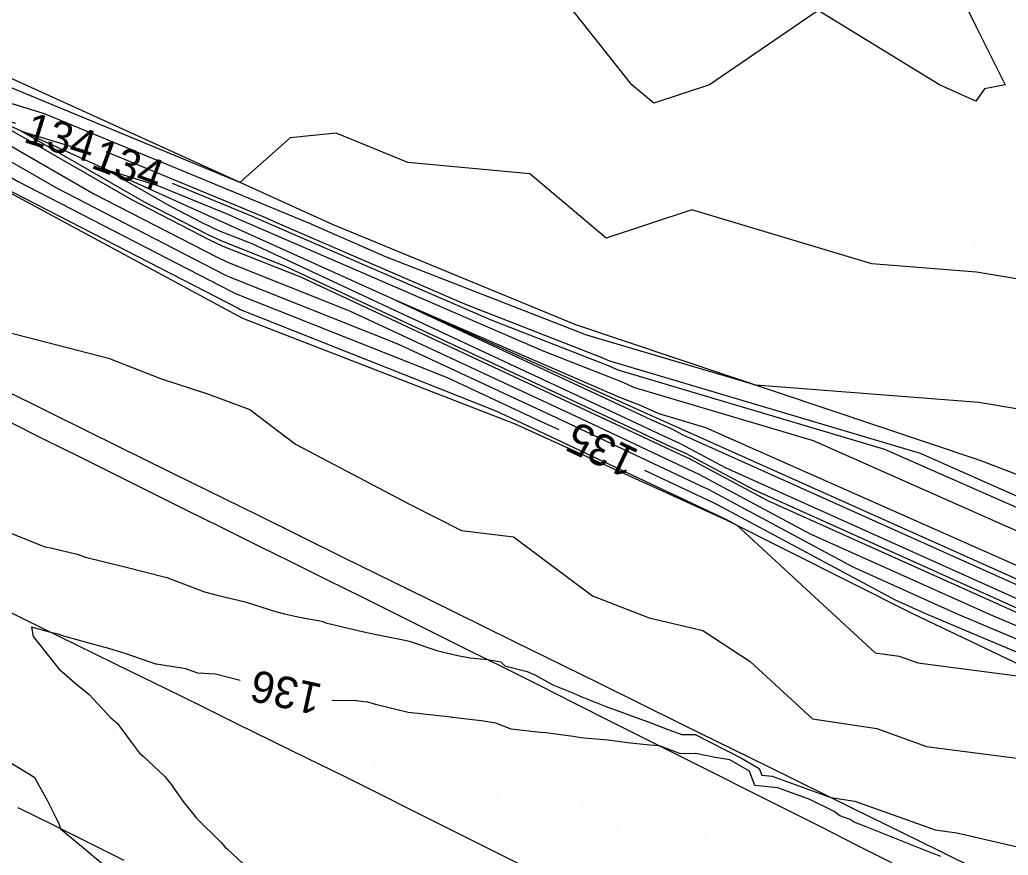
# Model space of a CAD drawing. Extents: x 2354170 to 2357230, y 866100 to 868290.
# Drawn here: x 2354759.4 to 2354822, y 867661.2 to 867714.1 of the extents above; entities that cross this region are included whole.
import ezdxf

# ---------------------------------------------------------------- set-up
doc = ezdxf.new("R2010")
doc.units = 0
for name, color, linetype in [('Default', 7, 'Continuous'), ('DTM Contours Major', 7, 'Continuous'), ('DTM Contours Major Text', 7, 'Continuous'), ('DTM Contours Minor', 7, 'Continuous'), ('DTM Contours Minor Text', 7, 'Continuous'), ('Exist DTM Breakline', 7, 'Continuous'), ('Exist DTM QL2 LIDAR Elevation Point', 7, 'Continuous'), ('Exist DTM Scan Elevation Point', 7, 'Continuous'), ('Exist Roads EOP', 7, 'Continuous'), ('PH Exist DTM Breakline', 7, 'Continuous')]:
    doc.layers.add(name, color=color, linetype=linetype)

msp = doc.modelspace()

# ---------------------------------------------------------------- linework, layer by layer
at = {"layer": 'Default'}
for points in [[(2354788.319, 867732.311), (2354781.754, 867730.019), (2354779.969, 867728.72), (2354778.446, 867728.497), (2354769.969, 867725.836), (2354765.992, 867723.995), (2354754.295, 867712.927), (2354753.964, 867712.632), (2354753.833, 867712.686), (2354753.799, 867712.696), (2354748.557, 867713.639), (2354748.618, 867711.345), (2354748.19, 867710.266), (2354755.278, 867706.185), (2354759.237, 867703.906), (2354772.794, 867696.915), (2354773.08, 867696.78), (2354786.456, 867691.471), (2354792.43, 867688.682), (2354793.538, 867688.159)], [(2354821.354, 867730.568), (2354820.83, 867730.019), (2354819.969, 867728.685), (2354816.852, 867720.019), (2354819.969, 867713.739), (2354821.818, 867710.019), (2354820.512, 867709.77), (2354819.969, 867708.976), (2354817.656, 867710.019), (2354809.969, 867714.732), (2354803.096, 867710.019), (2354799.559, 867708.856), (2354798.167, 867710.019), (2354791.378, 867718.61), (2354799.969, 867716.854), (2354801.55, 867720.019), (2354802.662, 867722.712), (2354799.969, 867721.577), (2354790.583, 867720.633), (2354793.859, 867730.019), (2354793.312, 867730.967)], [(2354837.866, 867679.412), (2354837.392, 867679.621), (2354826.129, 867687.345), (2354822.54, 867689.473), (2354820.166, 867689.87), (2354806.018, 867690.974), (2354795.169, 867694.202), (2354795.042, 867694.259), (2354782.623, 867699.103), (2354777.69, 867701.242), (2354777.444, 867701.349), (2354760.951, 867708.176), (2354752.584, 867710.75)], [(2354827.739, 867696.853), (2354820.006, 867698.145), (2354813.378, 867698.662), (2354801.968, 867702.092), (2354796.549, 867700.309), (2354791.691, 867704.368), (2354783.962, 867705.091), (2354779.426, 867706.958), (2354776.502, 867706.661), (2354773.325, 867703.836), (2354757.392, 867710.431)], [(2354752.852, 867709.57), (2354764.067, 867703.115), (2354771.882, 867699.085), (2354772.539, 867698.775), (2354780.281, 867695.702), (2354794.936, 867688.861), (2354801.783, 867685.625), (2354802.414, 867685.342), (2354809.475, 867681.548), (2354820.874, 867676.43), (2354827.895, 867673.466), (2354832.307, 867671.475), (2354849.008, 867665.454), (2354852.83, 867663.694), (2354856.533, 867662.886), (2354858.038, 867662.412), (2354860.057, 867662.252), (2354861.027, 867663.365), (2354863.788, 867665.097)], [(2354845.387, 867667.71), (2354830.996, 867672.897), (2354827.88, 867674.304), (2354822.92, 867676.397), (2354806.785, 867683.643), (2354801.83, 867686.305), (2354800.992, 867686.681), (2354796.189, 867688.951), (2354777.193, 867697.818), (2354772.268, 867699.773), (2354771.427, 867700.169), (2354766.482, 867702.719), (2354756.794, 867708.295), (2354759.11, 867707.583)], [(2354754.065, 867707.877), (2354761.652, 867703.51), (2354772.338, 867698), (2354772.809, 867697.778), (2354783.369, 867693.586), (2354793.683, 867688.772), (2354802.574, 867684.569), (2354802.997, 867684.38), (2354812.164, 867679.454), (2354818.828, 867676.462), (2354827.91, 867672.629), (2354833.617, 867670.053), (2354846.262, 867665.495), (2354851.813, 867662.937), (2354857.193, 867661.764), (2354858.114, 867661.474), (2354861.151, 867661.233), (2354862.61, 867662.908), (2354864.104, 867663.845)], [(2354764.834, 867705.788), (2354774.946, 867701.602), (2354775.545, 867701.342), (2354787.551, 867696.135), (2354796.263, 867692.737), (2354796.747, 867692.522), (2354816.449, 867686.659), (2354821.668, 867684.348)], [(2354756.822, 867704.302), (2354773.249, 867695.831), (2354773.35, 867695.783), (2354789.544, 867689.355), (2354791.177, 867688.593), (2354804.157, 867682.458), (2354804.164, 867682.455), (2354804.827, 867682.098), (2354813.593, 867674.02), (2354815.112, 867673.788), (2354816.281, 867673.369), (2354824.859, 867672.254), (2354827.941, 867670.953), (2354836.237, 867667.209), (2354840.77, 867665.575), (2354849.779, 867661.424), (2354854.093, 867660.483), (2354857.557, 867658.573), (2354857.924, 867658.425), (2354860.034, 867657.44), (2354862.23, 867657.142), (2354862.558, 867656.271), (2354874.139, 867653.078)], [(2354824.965, 867676.365), (2354804.095, 867685.737), (2354801.247, 867687.267), (2354800.201, 867687.737), (2354797.442, 867689.041), (2354774.105, 867699.933), (2354771.998, 867700.77), (2354770.971, 867701.254), (2354768.897, 867702.323), (2354764.832, 867704.663), (2354768.07, 867703.667), (2354772.448, 867701.855), (2354773.4, 867701.442), (2354792.48, 867693.168), (2354797.485, 867691.215), (2354798.324, 867690.841), (2354809.651, 867687.471), (2354824.233, 867681.012)], [(2354837.097, 867672.597), (2354829.04, 867676.689), (2354826.799, 867677.676), (2354802.853, 867688.283), (2354799.902, 867689.161), (2354798.706, 867689.694), (2354797.409, 867690.2), (2354783.24, 867696.344), (2354798.694, 867689.13), (2354799.409, 867688.792), (2354800.663, 867688.23), (2354801.405, 867687.831), (2354827.011, 867676.333), (2354827.849, 867675.979), (2354828.376, 867675.741), (2354837.097, 867672.597)], [(2354757.848, 867694.524), (2354764.99, 867692.691), (2354768.285, 867691.404), (2354771.338, 867690.404), (2354773.951, 867689.446), (2354776.856, 867687.235), (2354784.127, 867683.417), (2354787.367, 867681.759), (2354790.661, 867681.374), (2354795.671, 867677.621), (2354799.265, 867676.229), (2354802.672, 867675.425), (2354805.667, 867673.465), (2354809.617, 867669.825), (2354813.7, 867669.202), (2354816.84, 867668.074), (2354823.874, 867667.16)], [(2354821.668, 867684.348), (2354834.924, 867678.504), (2354845.732, 867673.016), (2354852.335, 867673.456), (2354855.467, 867672.258), (2354860.134, 867674.404), (2354866.15, 867684.956), (2354867.902, 867686.485), (2354870.791, 867690.268), (2354870.948, 867687.399), (2354869.624, 867684.075), (2354865.25, 867670.805), (2354864.6, 867669.033), (2354863.914, 867667.585), (2354863.471, 867666.349), (2354859.443, 867663.822), (2354858.963, 867663.271), (2354857.963, 867663.35), (2354855.874, 867664.008), (2354853.847, 867664.45), (2354851.754, 867665.414), (2354851.032, 867665.675)], [(2354798.963, 867685.595), (2354803.366, 867683.513), (2354803.58, 867683.417), (2354814.854, 867677.36), (2354816.783, 867676.494), (2354827.925, 867671.791), (2354834.927, 867668.631), (2354843.516, 867665.535), (2354850.796, 867662.18), (2354857.852, 867660.642), (2354858.189, 867660.536), (2354862.245, 867660.214), (2354864.193, 867662.451), (2354864.421, 867662.593), (2354865.826, 867666.514), (2354868.001, 867671.11), (2354870.064, 867676.729), (2354870.235, 867677.249), (2354870.861, 867678.82), (2354870.653, 867677.198), (2354870.431, 867675.424), (2354869.207, 867670.652), (2354868.075, 867668.583)], [(2354758.607, 867681.678), (2354760.754, 867680.816), (2354760.984, 867680.739), (2354761.426, 867680.652), (2354763.008, 867680.264), (2354763.54, 867680.071), (2354764.665, 867679.808), (2354766.115, 867679.432), (2354768.609, 867678.808), (2354768.686, 867678.789), (2354768.871, 867678.724), (2354771.083, 867677.88), (2354771.881, 867677.67), (2354773.66, 867677.244), (2354775.593, 867676.622), (2354776.148, 867676.475), (2354777.111, 867676.27), (2354778.518, 867676.012), (2354778.774, 867675.913), (2354780.198, 867675.583), (2354781.369, 867675.305), (2354782.091, 867675.149), (2354783.888, 867674.784), (2354783.964, 867674.769), (2354784.048, 867674.745), (2354785.875, 867674.144), (2354787.145, 867673.845), (2354787.906, 867673.686), (2354789.012, 867673.579), (2354789.864, 867673.434), (2354790.115, 867673.179), (2354791.537, 867672.836), (2354792.023, 867672.618), (2354793.166, 867671.973), (2354794.32, 867671.513), (2354794.991, 867671.211), (2354796.476, 867670.633), (2354799.368, 867669.565), (2354800.504, 867669.134), (2354801.34, 867668.822), (2354802.181, 867668.84), (2354805.077, 867667.344), (2354806.243, 867666.677), (2354806.4, 867666.254), (2354807.067, 867666.192), (2354810.774, 867664.846), (2354812.288, 867664.615), (2354817.399, 867662.78), (2354818.754, 867662.604), (2354823.98, 867661.39)], [(2354758.165, 867667.416), (2354760.089, 867666.248), (2354760.319, 867666.103), (2354761.137, 867664.62), (2354761.715, 867663.441), (2354761.88, 867663.132), (2354761.949, 867662.861), (2354763.42, 867661.652), (2354765.023, 867660.286)]]:
    msp.add_lwpolyline(points, dxfattribs=at)
at = {"layer": 'DTM Contours Major'}
for points in [[(2354788.319, 867732.311), (2354781.754, 867730.019), (2354779.969, 867728.72), (2354778.446, 867728.497), (2354769.969, 867725.836), (2354765.992, 867723.995), (2354754.295, 867712.927), (2354753.964, 867712.632), (2354753.833, 867712.686), (2354753.799, 867712.696), (2354748.557, 867713.639), (2354748.618, 867711.345), (2354748.19, 867710.266), (2354755.278, 867706.185), (2354759.237, 867703.906), (2354772.794, 867696.915), (2354773.08, 867696.78), (2354786.456, 867691.471), (2354792.43, 867688.682), (2354793.538, 867688.159)], [(2354821.354, 867730.568), (2354820.83, 867730.019), (2354819.969, 867728.685), (2354816.852, 867720.019), (2354819.969, 867713.739), (2354821.818, 867710.019), (2354820.512, 867709.77), (2354819.969, 867708.976), (2354817.656, 867710.019), (2354809.969, 867714.732), (2354803.096, 867710.019), (2354799.559, 867708.856), (2354798.167, 867710.019), (2354791.378, 867718.61), (2354799.969, 867716.854), (2354801.55, 867720.019), (2354802.662, 867722.712), (2354799.969, 867721.577), (2354790.583, 867720.633), (2354793.859, 867730.019), (2354793.312, 867730.967)], [(2354798.963, 867685.595), (2354803.366, 867683.513), (2354803.58, 867683.417), (2354814.854, 867677.36), (2354816.783, 867676.494), (2354827.925, 867671.791), (2354834.927, 867668.631), (2354843.516, 867665.535), (2354850.796, 867662.18), (2354857.852, 867660.642), (2354858.189, 867660.536), (2354862.245, 867660.214), (2354864.193, 867662.451), (2354864.421, 867662.593), (2354865.826, 867666.514), (2354868.001, 867671.11), (2354870.064, 867676.729), (2354870.235, 867677.249), (2354870.861, 867678.82), (2354870.653, 867677.198), (2354870.431, 867675.424), (2354869.207, 867670.652), (2354868.075, 867668.583)]]:
    msp.add_lwpolyline(points, dxfattribs=at)
at = {"layer": 'DTM Contours Minor'}
for points in [[(2354863.366, 867666.767), (2354858.915, 867663.975), (2354858.598, 867663.611), (2354857.938, 867663.663), (2354855.654, 867664.382), (2354854.185, 867664.702), (2354852.67, 867665.401), (2354830.56, 867673.371), (2354827.875, 867674.583), (2354823.601, 867676.387), (2354805.888, 867684.341), (2354801.636, 867686.626), (2354800.728, 867687.033), (2354796.606, 867688.981), (2354776.164, 867698.523), (2354772.178, 867700.105), (2354771.275, 867700.531), (2354767.287, 867702.587), (2354759.473, 867707.084), (2354763.412, 867705.873)], [(2354769.032, 867703.789), (2354774.113, 867701.686), (2354774.83, 867701.375), (2354789.194, 867695.146), (2354796.67, 867692.23), (2354797.272, 867691.962), (2354814.183, 867686.929), (2354822.523, 867683.236)], [(2354773.34, 867672.26), (2354771.774, 867672.654), (2354770.662, 867672.714), (2354769.9, 867672.999), (2354768.046, 867673.289), (2354768.036, 867673.292), (2354768.009, 867673.3), (2354766.121, 867673.948), (2354765.02, 867674.293), (2354764.062, 867674.532), (2354762.03, 867675.119), (2354761.888, 867675.164), (2354761.421, 867675.283), (2354760.122, 867675.64), (2354760.22, 867675.053), (2354761.276, 867673.706), (2354761.851, 867672.988), (2354762.864, 867672.115), (2354763.775, 867671.365), (2354765.116, 867669.914), (2354765.564, 867669.538), (2354766.452, 867668.334), (2354766.964, 867667.648), (2354767.186, 867667.46), (2354768.575, 867666.172), (2354768.982, 867665.643), (2354769.705, 867664.599), (2354770.581, 867663.529), (2354772.142, 867661.992), (2354772.381, 867661.719), (2354772.541, 867661.568), (2354773.52, 867660.66)], [(2354817.755, 867661.087), (2354817.431, 867661.215), (2354817.029, 867661.374), (2354813.012, 867662.973), (2354812.251, 867663.271), (2354811.994, 867663.435), (2354811.341, 867663.667), (2354810.981, 867663.956), (2354809.442, 867664.72), (2354807.42, 867665.455), (2354805.968, 867665.589), (2354805.625, 867666.51), (2354804.384, 867667.219), (2354803.439, 867667.373), (2354802.231, 867667.629), (2354801.256, 867667.609), (2354799.917, 867668.108), (2354799.277, 867668.166), (2354798.282, 867668.259), (2354797.732, 867668.32), (2354796.671, 867668.48), (2354795.376, 867668.586), (2354794.929, 867668.615), (2354794.446, 867668.7), (2354792.721, 867668.94), (2354792.37, 867668.967), (2354792.179, 867668.989), (2354790.524, 867669.172), (2354789.55, 867669.545), (2354788.613, 867669.699), (2354786.79, 867669.906), (2354786.765, 867669.911), (2354786.707, 867669.922), (2354784.001, 867670.221), (2354781.998, 867670.71), (2354781.436, 867670.874), (2354781.152, 867670.902), (2354780.57, 867670.984), (2354779.336, 867670.959), (2354779.176, 867670.98)]]:
    msp.add_lwpolyline(points, dxfattribs=at)
at = {"layer": 'Exist DTM Breakline'}
for points in [[(2354814.647, 867660.705), (2354812.412, 867661.825), (2354810.179, 867662.948), (2354807.945, 867664.071), (2354805.712, 867665.195), (2354803.479, 867666.318), (2354801.245, 867667.441), (2354799.011, 867668.563), (2354796.777, 867669.685), (2354794.543, 867670.807), (2354792.308, 867671.928), (2354790.073, 867673.048), (2354787.838, 867674.168), (2354785.603, 867675.288), (2354783.363, 867676.399), (2354781.123, 867677.509), (2354778.883, 867678.618), (2354776.642, 867679.727), (2354774.403, 867680.839), (2354772.164, 867681.952), (2354769.925, 867683.064), (2354767.687, 867684.177), (2354765.449, 867685.292), (2354763.212, 867686.407), (2354760.974, 867687.523), (2354758.737, 867688.639)], [(2354757.407, 867677.258), (2354759.65, 867676.154), (2354761.893, 867675.051), (2354764.137, 867673.947), (2354766.381, 867672.845), (2354768.624, 867671.742), (2354770.869, 867670.641), (2354773.113, 867669.539), (2354775.356, 867668.436), (2354777.599, 867667.331), (2354779.84, 867666.223), (2354782.079, 867665.112), (2354784.317, 867663.998), (2354786.554, 867662.88), (2354788.788, 867661.759), (2354791.021, 867660.636)], [(2354765.993, 867660.845), (2354763.756, 867661.96), (2354761.519, 867663.075), (2354759.281, 867664.19)]]:
    msp.add_lwpolyline(points, dxfattribs=at)
at = {"layer": 'Exist DTM QL2 LIDAR Elevation Point'}
for p, q in [((2354789.969, 867710.019), (2354789.969, 867710.019)), ((2354799.969, 867710.019), (2354799.969, 867710.019)), ((2354809.969, 867710.019), (2354809.969, 867710.019)), ((2354819.969, 867710.019), (2354819.969, 867710.019)), ((2354819.969, 867700.019), (2354819.969, 867700.019))]:
    msp.add_line(p, q, dxfattribs=at)
at = {"layer": 'Exist DTM Scan Elevation Point'}
for p, q in [((2354759.667, 867687.811), (2354759.667, 867687.811)), ((2354761.752, 867686.431), (2354761.752, 867686.431)), ((2354767.302, 867685.758), (2354767.302, 867685.758)), ((2354763.837, 867685.052), (2354763.837, 867685.052)), ((2354760.373, 867684.347), (2354760.373, 867684.347)), ((2354769.387, 867684.378), (2354769.387, 867684.378)), ((2354765.922, 867683.673), (2354765.922, 867683.673)), ((2354762.458, 867682.967), (2354762.458, 867682.967)), ((2354771.472, 867682.999), (2354771.472, 867682.999)), ((2354768.007, 867682.293), (2354768.007, 867682.293)), ((2354773.557, 867681.619), (2354773.557, 867681.619)), ((2354764.543, 867681.588), (2354764.543, 867681.588)), ((2354761.078, 867680.882), (2354761.078, 867680.882)), ((2354770.092, 867680.914), (2354770.092, 867680.914)), ((2354766.628, 867680.208), (2354766.628, 867680.208)), ((2354763.163, 867679.503), (2354763.163, 867679.503)), ((2354772.177, 867679.534), (2354772.177, 867679.534)), ((2354759.699, 867678.797), (2354759.699, 867678.797)), ((2354768.713, 867678.829), (2354768.713, 867678.829)), ((2354777.727, 867678.86), (2354777.727, 867678.86)), ((2354765.248, 867678.123), (2354765.248, 867678.123)), ((2354774.262, 867678.155), (2354774.262, 867678.155)), ((2354761.784, 867677.418), (2354761.784, 867677.418)), ((2354770.798, 867677.449), (2354770.798, 867677.449)), ((2354779.812, 867677.481), (2354779.812, 867677.481)), ((2354767.333, 867676.744), (2354767.333, 867676.744)), ((2354776.347, 867676.775), (2354776.347, 867676.775)), ((2354785.361, 867676.807), (2354785.361, 867676.807)), ((2354763.869, 867676.038), (2354763.869, 867676.038)), ((2354772.883, 867676.07), (2354772.883, 867676.07)), ((2354781.897, 867676.102), (2354781.897, 867676.102)), ((2354760.405, 867675.333), (2354760.405, 867675.333)), ((2354769.418, 867675.364), (2354769.418, 867675.364)), ((2354778.432, 867675.396), (2354778.432, 867675.396)), ((2354787.446, 867675.428), (2354787.446, 867675.428)), ((2354783.982, 867674.722), (2354783.982, 867674.722)), ((2354765.954, 867674.659), (2354765.954, 867674.659)), ((2354774.968, 867674.69), (2354774.968, 867674.69)), ((2354762.49, 867673.953), (2354762.49, 867673.953)), ((2354771.503, 867673.985), (2354771.503, 867673.985)), ((2354780.517, 867674.017), (2354780.517, 867674.017)), ((2354789.531, 867674.048), (2354789.531, 867674.048)), ((2354768.039, 867673.279), (2354768.039, 867673.279)), ((2354777.053, 867673.311), (2354777.053, 867673.311)), ((2354786.067, 867673.343), (2354786.067, 867673.343)), ((2354764.575, 867672.574), (2354764.575, 867672.574)), ((2354773.588, 867672.605), (2354773.588, 867672.605)), ((2354782.602, 867672.637), (2354782.602, 867672.637)), ((2354791.616, 867672.669), (2354791.616, 867672.669)), ((2354761.11, 867671.868), (2354761.11, 867671.868)), ((2354770.124, 867671.9), (2354770.124, 867671.9)), ((2354779.138, 867671.932), (2354779.138, 867671.932)), ((2354788.152, 867671.963), (2354788.152, 867671.963)), ((2354766.66, 867671.194), (2354766.66, 867671.194)), ((2354775.673, 867671.226), (2354775.673, 867671.226)), ((2354784.687, 867671.258), (2354784.687, 867671.258)), ((2354793.701, 867671.289), (2354793.701, 867671.289)), ((2354763.195, 867670.489), (2354763.195, 867670.489)), ((2354772.209, 867670.521), (2354772.209, 867670.521)), ((2354781.223, 867670.552), (2354781.223, 867670.552)), ((2354790.237, 867670.584), (2354790.237, 867670.584)), ((2354759.731, 867669.783), (2354759.731, 867669.783)), ((2354768.745, 867669.815), (2354768.745, 867669.815)), ((2354777.758, 867669.847), (2354777.758, 867669.847)), ((2354786.772, 867669.878), (2354786.772, 867669.878)), ((2354795.786, 867669.91), (2354795.786, 867669.91)), ((2354765.28, 867669.109), (2354765.28, 867669.109)), ((2354774.294, 867669.141), (2354774.294, 867669.141)), ((2354783.308, 867669.173), (2354783.308, 867669.173)), ((2354792.322, 867669.204), (2354792.322, 867669.204)), ((2354779.843, 867668.467), (2354779.843, 867668.467)), ((2354788.857, 867668.499), (2354788.857, 867668.499)), ((2354797.871, 867668.531), (2354797.871, 867668.531)), ((2354761.816, 867668.404), (2354761.816, 867668.404)), ((2354770.829, 867668.436), (2354770.829, 867668.436)), ((2354794.407, 867667.825), (2354794.407, 867667.825)), ((2354803.42, 867667.857), (2354803.42, 867667.857)), ((2354767.365, 867667.73), (2354767.365, 867667.73)), ((2354776.379, 867667.762), (2354776.379, 867667.762)), ((2354785.393, 867667.793), (2354785.393, 867667.793)), ((2354763.901, 867667.024), (2354763.901, 867667.024)), ((2354772.914, 867667.056), (2354772.914, 867667.056)), ((2354781.928, 867667.088), (2354781.928, 867667.088)), ((2354790.942, 867667.119), (2354790.942, 867667.119)), ((2354799.956, 867667.151), (2354799.956, 867667.151)), ((2354760.436, 867666.319), (2354760.436, 867666.319)), ((2354769.45, 867666.351), (2354769.45, 867666.351)), ((2354778.464, 867666.382), (2354778.464, 867666.382)), ((2354787.478, 867666.414), (2354787.478, 867666.414)), ((2354796.492, 867666.446), (2354796.492, 867666.446)), ((2354805.505, 867666.477), (2354805.505, 867666.477)), ((2354765.986, 867665.645), (2354765.986, 867665.645)), ((2354774.999, 867665.677), (2354774.999, 867665.677)), ((2354784.013, 867665.708), (2354784.013, 867665.708)), ((2354793.027, 867665.74), (2354793.027, 867665.74)), ((2354802.041, 867665.772), (2354802.041, 867665.772)), ((2354762.521, 867664.939), (2354762.521, 867664.939)), ((2354771.535, 867664.971), (2354771.535, 867664.971)), ((2354780.549, 867665.003), (2354780.549, 867665.003)), ((2354789.563, 867665.034), (2354789.563, 867665.034)), ((2354798.577, 867665.066), (2354798.577, 867665.066)), ((2354807.59, 867665.098), (2354807.59, 867665.098)), ((2354768.071, 867664.266), (2354768.071, 867664.266)), ((2354777.084, 867664.297), (2354777.084, 867664.297)), ((2354786.098, 867664.329), (2354786.098, 867664.329)), ((2354795.112, 867664.361), (2354795.112, 867664.361)), ((2354804.126, 867664.392), (2354804.126, 867664.392)), ((2354764.606, 867663.56), (2354764.606, 867663.56)), ((2354773.62, 867663.592), (2354773.62, 867663.592)), ((2354782.634, 867663.623), (2354782.634, 867663.623)), ((2354791.648, 867663.655), (2354791.648, 867663.655)), ((2354800.662, 867663.687), (2354800.662, 867663.687)), ((2354809.675, 867663.718), (2354809.675, 867663.718)), ((2354761.142, 867662.854), (2354761.142, 867662.854)), ((2354770.156, 867662.886), (2354770.156, 867662.886)), ((2354779.169, 867662.918), (2354779.169, 867662.918)), ((2354788.183, 867662.949), (2354788.183, 867662.949)), ((2354797.197, 867662.981), (2354797.197, 867662.981)), ((2354806.211, 867663.013), (2354806.211, 867663.013)), ((2354766.691, 867662.181), (2354766.691, 867662.181)), ((2354775.705, 867662.212), (2354775.705, 867662.212)), ((2354784.719, 867662.244), (2354784.719, 867662.244)), ((2354793.733, 867662.276), (2354793.733, 867662.276)), ((2354802.746, 867662.307), (2354802.746, 867662.307)), ((2354811.76, 867662.339), (2354811.76, 867662.339)), ((2354790.268, 867661.57), (2354790.268, 867661.57)), ((2354799.282, 867661.602), (2354799.282, 867661.602)), ((2354808.296, 867661.633), (2354808.296, 867661.633)), ((2354763.227, 867661.475), (2354763.227, 867661.475)), ((2354772.241, 867661.507), (2354772.241, 867661.507)), ((2354781.254, 867661.538), (2354781.254, 867661.538))]:
    msp.add_line(p, q, dxfattribs=at)
at = {"layer": 'Exist Roads EOP'}
msp.add_lwpolyline([(2354758.335, 867690.699), (2354763.715, 867688.044), (2354769.096, 867685.389), (2354774.476, 867682.734), (2354779.857, 867680.08), (2354785.239, 867677.426), (2354790.621, 867674.774), (2354796.003, 867672.122), (2354801.385, 867669.471), (2354806.768, 867666.82), (2354812.15, 867664.168), (2354817.532, 867661.516), (2354822.913, 867658.862), (2354828.294, 867656.207), (2354833.673, 867653.548), (2354839.05, 867650.887), (2354844.427, 867648.224), (2354849.803, 867645.56), (2354855.179, 867642.897), (2354860.56, 867640.241), (2354863.12, 867638.988)], dxfattribs=at)
at = {"layer": 'PH Exist DTM Breakline'}
for points in [[(2354882.286, 867706.629), (2354876.769, 867700.156), (2354872.268, 867695.659), (2354864.671, 867688.419), (2354856.089, 867683.226), (2354849.909, 867680.613), (2354837.905, 867679.424), (2354820.238, 867686.206), (2354794.609, 867694.799), (2354779.186, 867701.173), (2354753.804, 867712.704)], [(2354869.494, 867685.531), (2354863.034, 867668.078), (2354857.889, 867664.271), (2354855.077, 867665.366), (2354827.843, 867676.32), (2354799.133, 867689.162), (2354770.642, 867702.038), (2354752.315, 867710.319)], [(2354756.601, 867704.338), (2354773.498, 867695.237), (2354790.706, 867688.559), (2354804.184, 867682.422), (2354815.95, 867676.507), (2354827.944, 867670.782), (2354837.701, 867665.62), (2354849.28, 867661.053), (2354858.233, 867659.993), (2354862.815, 867659.683), (2354864.477, 867662.369), (2354865.94, 867666.45), (2354868.269, 867671.273), (2354870.26, 867676.971), (2354875.585, 867693.355)]]:
    msp.add_lwpolyline(points, dxfattribs=at)

# ---------------------------------------------------------------- texts
at = {"layer": 'Default'}
for s, rotation, p in [('134', 342.59115, (2354759.537, 867706.418)), ('135', 154.70157, (2354798.707, 867686.822))]:
    msp.add_text(s, height=2, rotation=rotation, dxfattribs=at).set_placement(p)
at = {"layer": 'DTM Contours Major Text'}
msp.add_text('135', height=2, rotation=154.70157, dxfattribs=at).set_placement((2354798.707, 867686.822))
at = {"layer": 'DTM Contours Minor Text'}
for s, rotation, p in [('134', 339.66047, (2354763.809, 867704.779)), ('136', 167.62934, (2354778.638, 867671.995))]:
    msp.add_text(s, height=2, rotation=rotation, dxfattribs=at).set_placement(p)

doc.saveas('drawing.dxf')
